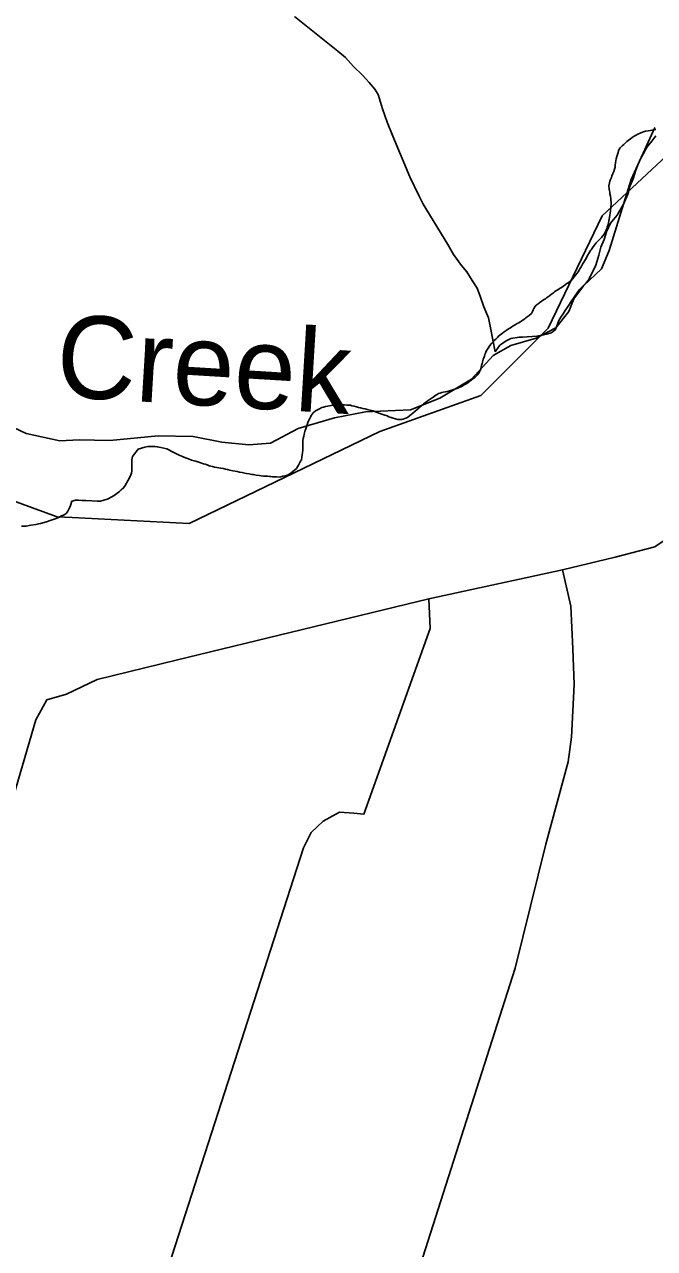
# Model space of a CAD drawing. Extents: x 2206922 to 2357709, y 510027 to 673830.
# Drawn here: x 2302229 to 2303373, y 579534 to 581758 of the extents above; entities that cross this region are included whole.
import ezdxf

# ---------------------------------------------------------------- set-up
doc = ezdxf.new("R2010")
doc.units = 0
for name, color, linetype in [('Exist Boundary Land Use Reservation Military US Department of Defense', 7, 'Continuous'), ('Exist Boundary Political City Limit New', 7, 'Continuous'), ('Exist Hydrographic Creek Single Shore', 7, 'Continuous'), ('Exist Hydrographic Creek Single Shore Label', 7, 'Continuous'), ('Exist Hydrographic Misc Water Feature', 7, 'Continuous'), ('Exist Road Non-System Type 51', 7, 'Continuous'), ('Map Preparation Boundary City Limit Buffer Line', 7, 'Continuous')]:
    doc.layers.add(name, color=color, linetype=linetype)

msp = doc.modelspace()

# ---------------------------------------------------------------- linework, layer by layer
at = {"layer": 'Exist Boundary Land Use Reservation Military US Department of Defense'}
for points in [[(2303577.4, 581655), (2303467.5, 581587.2), (2303278, 581409.9), (2303180.2, 581206), (2303058, 581083.6), (2302874.6, 581018.4), (2302528.2, 580851.2), (2302315.3, 580862)], [(2302286.7, 580863.8), (2302120.7, 580924.6), (2301786, 580948.3)], [(2302315.3, 580862), (2302287.8, 580863.4), (2302286.7, 580863.8)]]:
    msp.add_lwpolyline(points, dxfattribs=at)
at = {"layer": 'Exist Boundary Political City Limit New'}
for points in [[(2303317.2, 581539.8), (2303320, 581542.4), (2303323.2, 581545.2), (2303325.5, 581547.1), (2303329.5, 581549.9), (2303332.8, 581552.2), (2303336, 581554.6), (2303338.5, 581556.3), (2303342.8, 581558.4), (2303345.8, 581559.8), (2303348.2, 581560.9), (2303353, 581562.7), (2303357, 581563.8), (2303361.8, 581564.6), (2303365.8, 581565.2), (2303368.8, 581565.8), (2303372.5, 581566.4), (2303375.5, 581566.8)], [(2303152.8, 581239.1), (2303154, 581241.8), (2303156, 581244.9), (2303158, 581247.7), (2303161.8, 581250.4), (2303165, 581252.8), (2303167.5, 581254.5), (2303170, 581256.2), (2303172.5, 581257.9), (2303175, 581259.6), (2303177.2, 581261.3), (2303179.8, 581263.1), (2303183, 581265.4), (2303186.2, 581267.8), (2303189.5, 581270.2), (2303191.8, 581272), (2303194.2, 581273.7), (2303197.5, 581275.9), (2303200.2, 581277.5), (2303202.8, 581279.1), (2303207.8, 581282.3), (2303211, 581284.6), (2303214.2, 581286.9), (2303216.5, 581288.6), (2303219.2, 581290.6), (2303221.5, 581292.4), (2303223.5, 581294.6), (2303225.5, 581296.9), (2303227.5, 581299.1), (2303230, 581302.2), (2303233, 581305.9), (2303234.5, 581308.6), (2303236.2, 581311.2), (2303237.8, 581313.8), (2303239.8, 581317.3), (2303242.5, 581322.2), (2303244.8, 581325.8), (2303246.8, 581329.2), (2303248.8, 581332.8), (2303251.5, 581337.8), (2303254.8, 581343.1), (2303257.2, 581347.1), (2303257.8, 581347.8), (2303258.2, 581348.6), (2303260.8, 581352), (2303263.8, 581356.1), (2303265.5, 581358.4), (2303267.5, 581360.8), (2303270.5, 581364.2), (2303272.8, 581366.6), (2303275, 581368.7), (2303277.2, 581370.6), (2303279.5, 581373.5), (2303282.5, 581377.6), (2303283.8, 581380.4), (2303285.2, 581384.1), (2303286.5, 581386.9), (2303287.5, 581389.7), (2303289.2, 581394.2), (2303289.8, 581397.2), (2303290.5, 581401.2), (2303291, 581404.1), (2303291.5, 581407.1), (2303292.2, 581411.6), (2303292.5, 581414.9), (2303293, 581418), (2303293.2, 581420.9), (2303293.8, 581423.9), (2303294, 581426.9), (2303294.5, 581430.5), (2303294.2, 581434.9), (2303294, 581437.9), (2303293.8, 581440.9), (2303293, 581445.6), (2303292.2, 581449.8), (2303291.8, 581452.8), (2303291.2, 581455.6), (2303290.8, 581458.6), (2303290.2, 581464.8), (2303291.5, 581470.2), (2303292.2, 581473.1), (2303293.5, 581475.9), (2303295, 581479.7), (2303296, 581482.6), (2303297.8, 581487), (2303299.2, 581490.8), (2303300.5, 581494.6), (2303301.5, 581498.6), (2303302, 581501.9), (2303302.5, 581506.2), (2303303.2, 581510.2), (2303303.8, 581513.6), (2303305, 581517.7), (2303306, 581521.6), (2303307.2, 581525.4), (2303308, 581528.2), (2303309.2, 581531), (2303310.8, 581533.7), (2303314.2, 581537.1), (2303317.2, 581539.8)], [(2302864.8, 581054.6), (2302868.5, 581053.4), (2302872.8, 581051.9), (2302876.2, 581050.6), (2302880, 581049.2), (2302883.5, 581047.9), (2302887.5, 581046.5), (2302890.8, 581045.2), (2302895, 581043.8), (2302898.8, 581042.6), (2302902.5, 581041.3), (2302907, 581039.9), (2302910, 581039.9), (2302914, 581039.8), (2302916.8, 581040.8), (2302919.5, 581041.8), (2302924.5, 581044), (2302928, 581046.6), (2302931, 581049.1), (2302934.2, 581051.6), (2302938.8, 581055.2), (2302942, 581058), (2302945, 581060.6), (2302947.8, 581063.3), (2302951, 581066.2), (2302953.8, 581068.5), (2302957, 581070.9), (2302960.2, 581073.2), (2302967.8, 581078.4), (2302971, 581080.7), (2302973.5, 581082.3), (2302976, 581084), (2302978.5, 581085.7), (2302981, 581087.3), (2302983.8, 581088.2), (2302986.8, 581088.9), (2302989.5, 581089.6), (2302993.5, 581090.3), (2302996.5, 581091), (2303001, 581092.2), (2303005, 581093.5), (2303008, 581094.4), (2303010.8, 581095.4), (2303016.2, 581097.3), (2303023.8, 581100.8), (2303026.2, 581102.2), (2303031, 581104.8), (2303035.8, 581107.9), (2303038, 581109.8), (2303040.5, 581111.6), (2303043.2, 581113.9), (2303047.2, 581117.2), (2303051, 581120.8), (2303053.5, 581123.4), (2303056, 581127.6), (2303057.5, 581132.1), (2303058.2, 581135.1), (2303058.8, 581138), (2303060, 581141.9), (2303061.2, 581146.8), (2303062.2, 581149.5), (2303063.2, 581152.4), (2303064.2, 581155.2), (2303065.2, 581158.1), (2303066.2, 581160.9), (2303067.5, 581164.1), (2303069.8, 581167.9), (2303072, 581171.2), (2303074.2, 581174.5), (2303077, 581178), (2303079, 581180.2), (2303082.2, 581183.4), (2303085, 581186.3), (2303088, 581189.1), (2303090, 581191.2), (2303092.2, 581193.1), (2303094.8, 581195), (2303097, 581196.8), (2303100.2, 581199.2), (2303103.8, 581201.8), (2303106, 581203.3), (2303110.2, 581206), (2303113.5, 581208.1), (2303116.5, 581210), (2303120.2, 581212.2), (2303123.8, 581214.4), (2303126.5, 581215.9), (2303129, 581217.4), (2303131.5, 581218.9), (2303134.8, 581220.9), (2303137.5, 581222.8), (2303139.8, 581224.6), (2303142.2, 581226.4), (2303145.5, 581228.8), (2303149.5, 581232.6), (2303151.5, 581236.3), (2303152.8, 581239.1)], [(2302560.8, 580957.6), (2302564.5, 580956.2), (2302567.5, 580955.2), (2302570.5, 580954.6), (2302574.2, 580953.7), (2302578.2, 580952.9), (2302582.2, 580952.2), (2302585.2, 580951.7), (2302590, 580950.8), (2302594, 580950.1), (2302597.8, 580949.2), (2302601.8, 580948.2), (2302607.5, 580946.9), (2302611.5, 580946.2), (2302615.5, 580945.5), (2302619.5, 580944.7), (2302624.2, 580943.8), (2302629, 580942.8), (2302632, 580942.2), (2302637.2, 580941.2), (2302642, 580940.4), (2302644.8, 580939.9), (2302650, 580939), (2302655.5, 580938.1), (2302658.8, 580937.7), (2302662.8, 580937.4), (2302666.8, 580937.1), (2302670.8, 580936.9), (2302673.8, 580936.7), (2302676.5, 580936.5), (2302679.5, 580936.2), (2302682.5, 580936), (2302686.5, 580935.7), (2302691.2, 580935.6), (2302694.5, 580936.1), (2302698.2, 580937), (2302702.2, 580938), (2302706, 580939.2), (2302709, 580940.2), (2302713, 580943), (2302716.2, 580945.4), (2302719.2, 580947.9), (2302723, 580951.3), (2302724.5, 580953.8), (2302726.5, 580957.3), (2302728.5, 580960.8), (2302730.5, 580964.3), (2302731.8, 580967.1), (2302732.5, 580971.9), (2302733.2, 580975.9), (2302733.8, 580979.8), (2302734.2, 580984.4), (2302734.2, 580992.8), (2302734.5, 580995.8), (2302734.5, 581002.8), (2302735, 581005.8), (2302736, 581009.6), (2302737, 581013.5), (2302738.2, 581018.1), (2302739.8, 581023.1), (2302741, 581026.9), (2302742.5, 581030.7), (2302743.8, 581034.6), (2302745, 581037.7), (2302747, 581041.7), (2302748.2, 581044.4), (2302749.8, 581047.1), (2302753, 581052.2), (2302757.5, 581055.6), (2302761, 581057.6), (2302764.5, 581059.5), (2302769, 581061.8), (2302772, 581062.7), (2302775.8, 581063.6), (2302780, 581064.5), (2302786.2, 581065.6), (2302790.2, 581066.1), (2302794.2, 581066.3), (2302797.2, 581066.6), (2302800.2, 581066.7), (2302803.2, 581066.9), (2302806.2, 581066.8), (2302810.2, 581066.6), (2302814.2, 581066.4), (2302817.2, 581066.2), (2302820.8, 581065.9), (2302823.5, 581065.2), (2302828, 581064.1), (2302831.8, 581063.1), (2302835.8, 581062.1), (2302839, 581061.2), (2302843.5, 581060.1), (2302847.5, 581059.2), (2302851.2, 581058.4), (2302856.2, 581057.2), (2302859, 581056.5), (2302862, 581055.6), (2302864.8, 581054.6)], [(2302223.2, 580846.1), (2302232.2, 580846.6), (2302240.5, 580848), (2302249.8, 580849.5), (2302254.5, 580850.5), (2302257.8, 580851.4), (2302269.2, 580854.2), (2302275.5, 580856.4), (2302281.2, 580858.5), (2302286.5, 580860.5), (2302290.5, 580862.2), (2302297.5, 580865.4), (2302299.8, 580866.5), (2302302, 580867.5), (2302305.2, 580869.9), (2302307.5, 580873.5), (2302309.8, 580878.2), (2302311, 580881), (2302312.2, 580883.8), (2302315.2, 580891.6), (2302321.5, 580893.6), (2302327.2, 580893.4), (2302333, 580893.2), (2302340.2, 580892.9), (2302351, 580892.4), (2302361.2, 580891.8), (2302366.8, 580891.8), (2302371.5, 580892.8), (2302381.2, 580895.9), (2302391.5, 580901.9), (2302396.8, 580905.4), (2302401.2, 580909.2), (2302404.8, 580912.2), (2302408.8, 580915.9), (2302411.8, 580920.4), (2302417, 580929.6), (2302419, 580932.9), (2302421.8, 580939.3), (2302423, 580942.8), (2302424, 580946.6), (2302424, 580956.9), (2302423.8, 580962.6), (2302423.8, 580967.1), (2302425, 580972.7), (2302435.2, 580986), (2302441.2, 580988.2), (2302447.5, 580989.9), (2302453.2, 580991.3), (2302461, 580991.2), (2302466.5, 580990.9), (2302470, 580990.6), (2302473.2, 580989.9), (2302476.8, 580989.2), (2302481.8, 580988.1), (2302487.2, 580986.9), (2302500, 580980), (2302502.8, 580978.8), (2302506.5, 580977), (2302510, 580975.3), (2302512.8, 580974), (2302515.8, 580972.6), (2302518.5, 580971.6), (2302523, 580969.9), (2302526.8, 580968.5), (2302532.5, 580966.4), (2302537, 580964.9), (2302540, 580964.1), (2302543.5, 580963.1), (2302547.5, 580961.9), (2302550.5, 580961), (2302554.2, 580959.8), (2302557, 580958.8), (2302560.8, 580957.6)]]:
    msp.add_lwpolyline(points, dxfattribs=at)
at = {"layer": 'Exist Hydrographic Creek Single Shore'}
for points in [[(2303079.9, 581156.4), (2303112.5, 581174.7), (2303158.4, 581188), (2303194.1, 581206.4), (2303217.6, 581236), (2303226.8, 581259.5), (2303244.1, 581283), (2303276.8, 581313.6), (2303291, 581347.3), (2303330.8, 581475.9), (2303373.7, 581570.8)], [(2302197.5, 581030.8), (2302232.2, 581014.5), (2302293.4, 581001.2), (2302328.1, 581003.3), (2302384.2, 581002.2), (2302471.9, 581010.4), (2302535.2, 581009.4), (2302587.2, 580999.2), (2302636.1, 580994.1), (2302675.9, 580997.1), (2302725.9, 581023.7), (2302792.2, 581043.1), (2302848.3, 581054.3), (2302929.9, 581057.4), (2302983, 581078.8), (2303041.1, 581113.5), (2303079.9, 581156.4)]]:
    msp.add_lwpolyline(points, dxfattribs=at)
at = {"layer": 'Exist Hydrographic Misc Water Feature'}
for points in [[(2303084.1, 581162.8), (2303075.3, 581206.7), (2303071.4, 581224.7), (2303063, 581244.7), (2303057, 581262.6), (2303051.1, 581278.5), (2303042.3, 581292.4), (2303032.6, 581308.4), (2303022.4, 581320.1), (2303008.2, 581340.1), (2302998, 581357.8), (2302953.3, 581431.1), (2302944.9, 581447.3), (2302928.9, 581481), (2302897.7, 581554.6), (2302887.7, 581580.5), (2302879.3, 581604.4), (2302875.4, 581616.4), (2302871.3, 581630.4), (2302865.3, 581640.2), (2302854.9, 581652.3), (2302842.8, 581665.9), (2302826.6, 581681.7), (2302812.2, 581697.6), (2302798.1, 581709.5), (2302719.3, 581772.5)], [(2303375.7, 581555.6), (2303368.1, 581545.9), (2303359.9, 581535.7), (2303350.3, 581517.7), (2303344.3, 581505.6), (2303338.6, 581491.5), (2303334.5, 581477.5), (2303328.3, 581463.4), (2303324.8, 581449.4), (2303317, 581431.1), (2303305.4, 581411.3), (2303293, 581396.9), (2303285.9, 581381), (2303281.8, 581367.1), (2303276, 581352.9), (2303271.9, 581338.9), (2303266.4, 581320.7), (2303258.4, 581302.8), (2303252.9, 581292.7), (2303248.8, 581288.5), (2303236.9, 581276.5), (2303227, 581262.5), (2303222.9, 581256.3), (2303214.9, 581244.1), (2303211, 581238.2), (2303207.5, 581232.2), (2303203, 581226), (2303199.5, 581220), (2303195.6, 581210.1), (2303193.4, 581203.9), (2303189.3, 581200.1), (2303185.6, 581197.8), (2303179.7, 581195.8), (2303171.7, 581193.8), (2303159.6, 581191.6), (2303133.5, 581189.4), (2303127.6, 581189.5), (2303112, 581187), (2303103.6, 581183), (2303097.8, 581179), (2303092.1, 581175), (2303084.1, 581162.8)]]:
    msp.add_lwpolyline(points, dxfattribs=at)
at = {"layer": 'Exist Road Non-System Type 51'}
msp.add_line((2303206.2, 580766.7), (2302963.1, 580714.1), dxfattribs=at)
for points in [[(2303661.9, 581143.4), (2303437, 580867), (2303409.4, 580832.9), (2303373.8, 580808.5), (2303301.9, 580789.8), (2303206.2, 580766.7)], [(2303206.2, 580766.7), (2303221.1, 580700.9), (2303225, 580623.2), (2303227.2, 580558.6), (2303222.7, 580462.7), (2303216.1, 580418.1), (2303175.9, 580268.7), (2303120.2, 580043.5), (2302891.8, 579328.8)], [(2302963.1, 580714.1), (2302504.5, 580603.1), (2302360.9, 580567.7), (2302305.1, 580541.1), (2302269.4, 580530.6), (2302249.8, 580494.6), (2302180.3, 580259.9)], [(2302891.8, 579328.8), (2302472.8, 579447), (2302735.9, 580261.8), (2302749.8, 580289.9), (2302771.4, 580310.2), (2302801.3, 580326.6), (2302827.2, 580324.9), (2302845.3, 580323), (2302965.7, 580660.1), (2302963.1, 580714.1)]]:
    msp.add_lwpolyline(points, dxfattribs=at)
at = {"layer": 'Map Preparation Boundary City Limit Buffer Line'}
for points in [[(2303317.2, 581539.8), (2303320, 581542.4), (2303323.2, 581545.2), (2303325.5, 581547.1), (2303329.5, 581549.9), (2303332.8, 581552.2), (2303336, 581554.6), (2303338.5, 581556.3), (2303342.8, 581558.4), (2303345.8, 581559.8), (2303348.2, 581560.9), (2303353, 581562.7), (2303357, 581563.8), (2303361.8, 581564.6), (2303365.8, 581565.2), (2303368.8, 581565.8), (2303372.5, 581566.4), (2303375.5, 581566.8)], [(2303152.8, 581239.1), (2303154, 581241.8), (2303156, 581244.9), (2303158, 581247.7), (2303161.8, 581250.4), (2303165, 581252.8), (2303167.5, 581254.5), (2303170, 581256.2), (2303172.5, 581257.9), (2303175, 581259.6), (2303177.2, 581261.3), (2303179.8, 581263.1), (2303183, 581265.4), (2303186.2, 581267.8), (2303189.5, 581270.2), (2303191.8, 581272), (2303194.2, 581273.7), (2303197.5, 581275.9), (2303200.2, 581277.5), (2303202.8, 581279.1), (2303207.8, 581282.3), (2303211, 581284.6), (2303214.2, 581286.9), (2303216.5, 581288.6), (2303219.2, 581290.6), (2303221.5, 581292.4), (2303223.5, 581294.6), (2303225.5, 581296.9), (2303227.5, 581299.1), (2303230, 581302.2), (2303233, 581305.9), (2303234.5, 581308.6), (2303236.2, 581311.2), (2303237.8, 581313.8), (2303239.8, 581317.3), (2303242.5, 581322.2), (2303244.8, 581325.8), (2303246.8, 581329.2), (2303248.8, 581332.8), (2303251.5, 581337.8), (2303254.8, 581343.1), (2303257.2, 581347.1), (2303257.8, 581347.8), (2303258.2, 581348.6), (2303260.8, 581352), (2303263.8, 581356.1), (2303265.5, 581358.4), (2303267.5, 581360.8), (2303270.5, 581364.2), (2303272.8, 581366.6), (2303275, 581368.7), (2303277.2, 581370.6), (2303279.5, 581373.5), (2303282.5, 581377.6), (2303283.8, 581380.4), (2303285.2, 581384.1), (2303286.5, 581386.9), (2303287.5, 581389.7), (2303289.2, 581394.2), (2303289.8, 581397.2), (2303290.5, 581401.2), (2303291, 581404.1), (2303291.5, 581407.1), (2303292.2, 581411.6), (2303292.5, 581414.9), (2303293, 581418), (2303293.2, 581420.9), (2303293.8, 581423.9), (2303294, 581426.9), (2303294.5, 581430.5), (2303294.2, 581434.9), (2303294, 581437.9), (2303293.8, 581440.9), (2303293, 581445.6), (2303292.2, 581449.8), (2303291.8, 581452.8), (2303291.2, 581455.6), (2303290.8, 581458.6), (2303290.2, 581464.8), (2303291.5, 581470.2), (2303292.2, 581473.1), (2303293.5, 581475.9), (2303295, 581479.7), (2303296, 581482.6), (2303297.8, 581487), (2303299.2, 581490.8), (2303300.5, 581494.6), (2303301.5, 581498.6), (2303302, 581501.9), (2303302.5, 581506.2), (2303303.2, 581510.2), (2303303.8, 581513.6), (2303305, 581517.7), (2303306, 581521.6), (2303307.2, 581525.4), (2303308, 581528.2), (2303309.2, 581531), (2303310.8, 581533.7), (2303314.2, 581537.1), (2303317.2, 581539.8)], [(2302864.8, 581054.6), (2302868.5, 581053.4), (2302872.8, 581051.9), (2302876.2, 581050.6), (2302880, 581049.2), (2302883.5, 581047.9), (2302887.5, 581046.5), (2302890.8, 581045.2), (2302895, 581043.8), (2302898.8, 581042.6), (2302902.5, 581041.3), (2302907, 581039.9), (2302910, 581039.9), (2302914, 581039.8), (2302916.8, 581040.8), (2302919.5, 581041.8), (2302924.5, 581044), (2302928, 581046.6), (2302931, 581049.1), (2302934.2, 581051.6), (2302938.8, 581055.2), (2302942, 581058), (2302945, 581060.6), (2302947.8, 581063.3), (2302951, 581066.2), (2302953.8, 581068.5), (2302957, 581070.9), (2302960.2, 581073.2), (2302967.8, 581078.4), (2302971, 581080.7), (2302973.5, 581082.3), (2302976, 581084), (2302978.5, 581085.7), (2302981, 581087.3), (2302983.8, 581088.2), (2302986.8, 581088.9), (2302989.5, 581089.6), (2302993.5, 581090.3), (2302996.5, 581091), (2303001, 581092.2), (2303005, 581093.5), (2303008, 581094.4), (2303010.8, 581095.4), (2303016.2, 581097.3), (2303023.8, 581100.8), (2303026.2, 581102.2), (2303031, 581104.8), (2303035.8, 581107.9), (2303038, 581109.8), (2303040.5, 581111.6), (2303043.2, 581113.9), (2303047.2, 581117.2), (2303051, 581120.8), (2303053.5, 581123.4), (2303056, 581127.6), (2303057.5, 581132.1), (2303058.2, 581135.1), (2303058.8, 581138), (2303060, 581141.9), (2303061.2, 581146.8), (2303062.2, 581149.5), (2303063.2, 581152.4), (2303064.2, 581155.2), (2303065.2, 581158.1), (2303066.2, 581160.9), (2303067.5, 581164.1), (2303069.8, 581167.9), (2303072, 581171.2), (2303074.2, 581174.5), (2303077, 581178), (2303079, 581180.2), (2303082.2, 581183.4), (2303085, 581186.3), (2303088, 581189.1), (2303090, 581191.2), (2303092.2, 581193.1), (2303094.8, 581195), (2303097, 581196.8), (2303100.2, 581199.2), (2303103.8, 581201.8), (2303106, 581203.3), (2303110.2, 581206), (2303113.5, 581208.1), (2303116.5, 581210), (2303120.2, 581212.2), (2303123.8, 581214.4), (2303126.5, 581215.9), (2303129, 581217.4), (2303131.5, 581218.9), (2303134.8, 581220.9), (2303137.5, 581222.8), (2303139.8, 581224.6), (2303142.2, 581226.4), (2303145.5, 581228.8), (2303149.5, 581232.6), (2303151.5, 581236.3), (2303152.8, 581239.1)], [(2302560.8, 580957.6), (2302564.5, 580956.2), (2302567.5, 580955.2), (2302570.5, 580954.6), (2302574.2, 580953.7), (2302578.2, 580952.9), (2302582.2, 580952.2), (2302585.2, 580951.7), (2302590, 580950.8), (2302594, 580950.1), (2302597.8, 580949.2), (2302601.8, 580948.2), (2302607.5, 580946.9), (2302611.5, 580946.2), (2302615.5, 580945.5), (2302619.5, 580944.7), (2302624.2, 580943.8), (2302629, 580942.8), (2302632, 580942.2), (2302637.2, 580941.2), (2302642, 580940.4), (2302644.8, 580939.9), (2302650, 580939), (2302655.5, 580938.1), (2302658.8, 580937.7), (2302662.8, 580937.4), (2302666.8, 580937.1), (2302670.8, 580936.9), (2302673.8, 580936.7), (2302676.5, 580936.5), (2302679.5, 580936.2), (2302682.5, 580936), (2302686.5, 580935.7), (2302691.2, 580935.6), (2302694.5, 580936.1), (2302698.2, 580937), (2302702.2, 580938), (2302706, 580939.2), (2302709, 580940.2), (2302713, 580943), (2302716.2, 580945.4), (2302719.2, 580947.9), (2302723, 580951.3), (2302724.5, 580953.8), (2302726.5, 580957.3), (2302728.5, 580960.8), (2302730.5, 580964.3), (2302731.8, 580967.1), (2302732.5, 580971.9), (2302733.2, 580975.9), (2302733.8, 580979.8), (2302734.2, 580984.4), (2302734.2, 580992.8), (2302734.5, 580995.8), (2302734.5, 581002.8), (2302735, 581005.8), (2302736, 581009.6), (2302737, 581013.5), (2302738.2, 581018.1), (2302739.8, 581023.1), (2302741, 581026.9), (2302742.5, 581030.7), (2302743.8, 581034.6), (2302745, 581037.7), (2302747, 581041.7), (2302748.2, 581044.4), (2302749.8, 581047.1), (2302753, 581052.2), (2302757.5, 581055.6), (2302761, 581057.6), (2302764.5, 581059.5), (2302769, 581061.8), (2302772, 581062.7), (2302775.8, 581063.6), (2302780, 581064.5), (2302786.2, 581065.6), (2302790.2, 581066.1), (2302794.2, 581066.3), (2302797.2, 581066.6), (2302800.2, 581066.7), (2302803.2, 581066.9), (2302806.2, 581066.8), (2302810.2, 581066.6), (2302814.2, 581066.4), (2302817.2, 581066.2), (2302820.8, 581065.9), (2302823.5, 581065.2), (2302828, 581064.1), (2302831.8, 581063.1), (2302835.8, 581062.1), (2302839, 581061.2), (2302843.5, 581060.1), (2302847.5, 581059.2), (2302851.2, 581058.4), (2302856.2, 581057.2), (2302859, 581056.5), (2302862, 581055.6), (2302864.8, 581054.6)], [(2302223.2, 580846.1), (2302232.2, 580846.6), (2302240.5, 580848), (2302249.8, 580849.5), (2302254.5, 580850.5), (2302257.8, 580851.4), (2302269.2, 580854.2), (2302275.5, 580856.4), (2302281.2, 580858.5), (2302286.5, 580860.5), (2302290.5, 580862.2), (2302297.5, 580865.4), (2302299.8, 580866.5), (2302302, 580867.5), (2302305.2, 580869.9), (2302307.5, 580873.5), (2302309.8, 580878.2), (2302311, 580881), (2302312.2, 580883.8), (2302315.2, 580891.6), (2302321.5, 580893.6), (2302327.2, 580893.4), (2302333, 580893.2), (2302340.2, 580892.9), (2302351, 580892.4), (2302361.2, 580891.8), (2302366.8, 580891.8), (2302371.5, 580892.8), (2302381.2, 580895.9), (2302391.5, 580901.9), (2302396.8, 580905.4), (2302401.2, 580909.2), (2302404.8, 580912.2), (2302408.8, 580915.9), (2302411.8, 580920.4), (2302417, 580929.6), (2302419, 580932.9), (2302421.8, 580939.3), (2302423, 580942.8), (2302424, 580946.6), (2302424, 580956.9), (2302423.8, 580962.6), (2302423.8, 580967.1), (2302425, 580972.7), (2302435.2, 580986), (2302441.2, 580988.2), (2302447.5, 580989.9), (2302453.2, 580991.3), (2302461, 580991.2), (2302466.5, 580990.9), (2302470, 580990.6), (2302473.2, 580989.9), (2302476.8, 580989.2), (2302481.8, 580988.1), (2302487.2, 580986.9), (2302500, 580980), (2302502.8, 580978.8), (2302506.5, 580977), (2302510, 580975.3), (2302512.8, 580974), (2302515.8, 580972.6), (2302518.5, 580971.6), (2302523, 580969.9), (2302526.8, 580968.5), (2302532.5, 580966.4), (2302537, 580964.9), (2302540, 580964.1), (2302543.5, 580963.1), (2302547.5, 580961.9), (2302550.5, 580961), (2302554.2, 580959.8), (2302557, 580958.8), (2302560.8, 580957.6)]]:
    msp.add_lwpolyline(points, dxfattribs=at)

# ---------------------------------------------------------------- texts
at = {"layer": 'Exist Hydrographic Creek Single Shore Label'}
msp.add_text('Creek', height=150, rotation=356.5321, dxfattribs=at).set_placement((2302283.6, 581082.2))

doc.saveas('drawing.dxf')
